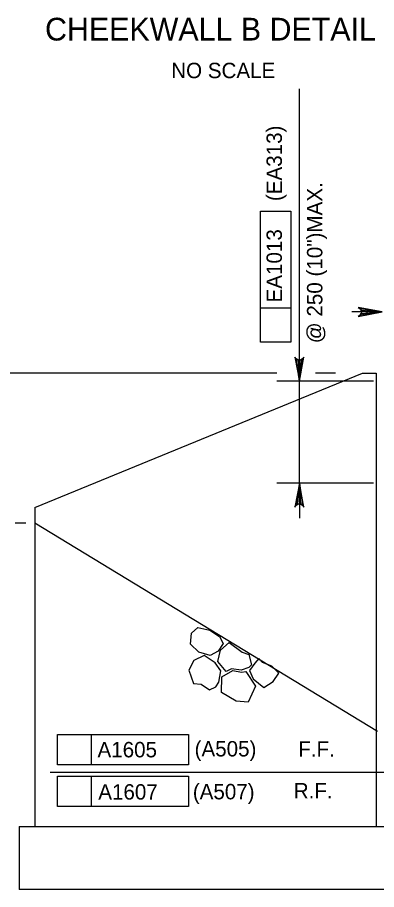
# Model space of a CAD drawing. Extents: x 638340 to 640241, y 295465 to 298435.
# Drawn here: x 638568.5 to 638638.5, y 296768.2 to 296938.1 of the extents above; entities that cross this region are included whole.
import ezdxf

# ---------------------------------------------------------------- set-up
doc = ezdxf.new("R2010")
doc.units = 0
for name, color, linetype in [('10', 7, 'Continuous'), ('3', 7, 'Continuous'), ('4', 7, 'Continuous')]:
    doc.layers.add(name, color=color, linetype=linetype)

# ---------------------------------------------------------------- blocks, each defined once
blk = doc.blocks.new('ROCK')
at = {"layer": '4'}
for points in [[(2.36725, 1.088), (2.2065, 0.82625), (2.378625, 0.506625), (2.66975, 0.3095), (3.128875, 0.403375), (3.48475, 0.6775), (3.4915, 1.123375), (3.25625, 1.36725), (2.783625, 1.308375)], [(1.10175, -0.02725), (1.4015, -0.159125), (1.78825, -0.148875), (1.980875, -0.266), (2.343375, 0.09475), (2.27875, 0.5505), (1.969375, 0.883), (1.4225, 0.553625), (1.152875, 0.479), (1.0105, 0.082)], [(0.74675, 0.359875), (0.882, 0.16), (1.072875, -0.144), (0.892, -0.457375), (0.448125, -0.758625), (0.1, -0.49325), (-0.095, -0.146375), (0.202875, 0.1025), (0.579125, 0.219875)], [(2.231375, -0.71725), (2.2025, -0.266375), (2.45475, 0.037125), (2.9085, 0.28875), (3.2995, 0.047625), (3.46875, -0.344), (3.231625, -0.855), (2.92, -0.860375), (2.5765, -1.054625), (2.340375, -0.904375)], [(1.2085, -0.192875), (0.778375, -0.737625), (1.008375, -1.391375), (1.48725, -1.396875), (2.09825, -1.106625), (2.133375, -0.486375), (1.723125, -0.203375), (1.37425, -0.239875)]]:
    blk.add_lwpolyline(points, close=True, dxfattribs=at)

msp = doc.modelspace()

# ---------------------------------------------------------------- linework, layer by layer
at = {"layer": '10'}
for p, q in [((638571.87, 296842.64), (638635.8, 296868.79)), ((638635.8, 296868.79), (638638.47, 296868.79)), ((638638.47, 296868.79), (638638.47, 296780.51)), ((638571.87, 296842.64), (638571.87, 296780.51)), ((638638.69, 296798.96), (638571.87, 296839.56)), ((638568.8, 296780.51), (638716.92, 296780.51)), ((638568.8, 296780.51), (638568.8, 296768.21)), ((638950.03, 296768.21), (638568.8, 296768.21))]:
    msp.add_line(p, q, dxfattribs=at)
at = {"layer": '3'}
for p, q in [((638623.47, 296867.25), (638623.47, 296924.17)), ((638615.86, 296874.83), (638615.86, 296900.37)), ((638615.86, 296900.37), (638621.77, 296900.37)), ((638621.77, 296900.37), (638621.77, 296874.83)), ((638621.77, 296881.42), (638615.86, 296881.42)), ((638639.62, 296880.72), (638633.69, 296880.72)), ((638621.77, 296874.83), (638615.86, 296874.83)), ((638623.47, 296870.2), (638623.47, 296873.15)), ((638619.07, 296868.79), (638486.89, 296868.79)), ((638630.54, 296868.79), (638626.61, 296868.79)), ((638637.92, 296867.25), (638619.04, 296867.25)), ((638623.47, 296846.45), (638623.47, 296867.25)), ((638637.92, 296847.38), (638619.04, 296847.38)), ((638623.47, 296846.45), (638623.47, 296840.55)), ((638576.31, 296798.38), (638601.85, 296798.38)), ((638576.31, 296792.47), (638576.31, 296798.38)), ((638582.9, 296792.47), (638582.9, 296798.38)), ((638601.85, 296798.38), (638601.85, 296792.47)), ((638601.85, 296792.47), (638576.31, 296792.47)), ((638574.87, 296791.1), (638649.55, 296791.1)), ((638576.31, 296784.39), (638576.31, 296790.3)), ((638576.31, 296790.3), (638601.85, 296790.3)), ((638582.9, 296784.39), (638582.9, 296790.3)), ((638601.85, 296790.3), (638601.85, 296784.39)), ((638601.85, 296784.39), (638576.31, 296784.39))]:
    msp.add_line(p, q, dxfattribs=at)
for points in [[(638639.62, 296880.72), (638634.96, 296881.59), (638635.32, 296881.35), (638635.5, 296881.03), (638635.56, 296880.72), (638635.5, 296880.41), (638635.32, 296880.1), (638634.96, 296879.85), (638639.62, 296880.72), (638635.32, 296880.1), (638635.5, 296880.41), (638639.62, 296880.72), (638635.56, 296880.72), (638635.5, 296881.03), (638639.62, 296880.72), (638635.32, 296881.35)], [(638623.47, 296867.25), (638624.34, 296871.91), (638624.1, 296871.55), (638623.78, 296871.37), (638623.47, 296871.31), (638623.16, 296871.37), (638622.85, 296871.55), (638622.6, 296871.91), (638623.47, 296867.25), (638622.85, 296871.55), (638623.16, 296871.37), (638623.47, 296867.25), (638623.47, 296871.31), (638623.78, 296871.37), (638623.47, 296867.25), (638624.1, 296871.55)], [(638623.47, 296847.38), (638622.6, 296842.72), (638622.85, 296843.08), (638623.16, 296843.26), (638623.47, 296843.32), (638623.78, 296843.26), (638624.1, 296843.08), (638624.34, 296842.72), (638623.47, 296847.38), (638624.1, 296843.08), (638623.78, 296843.26), (638623.47, 296847.38), (638623.47, 296843.32), (638623.16, 296843.26), (638623.47, 296847.38), (638622.85, 296843.08)]]:
    msp.add_lwpolyline(points, dxfattribs=at)
for points in [[(638636.65, 296881.21), (638636.65, 296880.23), (638639.6, 296880.72)], [(638623.96, 296870.2), (638622.98, 296870.2), (638623.47, 296867.25)]]:
    msp.add_lwpolyline(points, close=True, dxfattribs=at)
at = {"layer": '4'}
msp.add_line((638570.1, 296839.56), (638568.04, 296839.56), dxfattribs=at)

# ---------------------------------------------------------------- block references
at = {"layer": '3', "xscale": 4.921475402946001, "yscale": -4.921475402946, "rotation": 174.84722800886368}
msp.add_blockref('ROCK', (638619.04, 296811.11), dxfattribs=at)

# ---------------------------------------------------------------- texts
at = {"layer": '3'}
for s, height, p in [('CHEEKWALL B DETAIL', 4.4294, (638573.87, 296933.58)), ('NO SCALE', 3, (638598.48, 296926.25)), ('(A505)', 3, (638603.04, 296794.13)), ('A1605', 3, (638584.1, 296793.96)), ('F.F.', 3, (638623.25, 296794.1)), ('(A507)', 3, (638602.69, 296785.78)), ('R.F.', 3, (638622.38, 296785.96)), ('A1607', 3, (638584.25, 296785.73))]:
    msp.add_text(s, height=height, dxfattribs=at).set_placement(p)
for s, height, p in [('(EA313)', 3, (638620.06, 296902.3)), ('@ 250 (10")MAX.', 3.0001, (638627.95, 296874.62)), ('EA1013', 3, (638620.06, 296882.56))]:
    msp.add_text(s, height=height, rotation=90, dxfattribs=at).set_placement(p)

doc.saveas('drawing.dxf')
